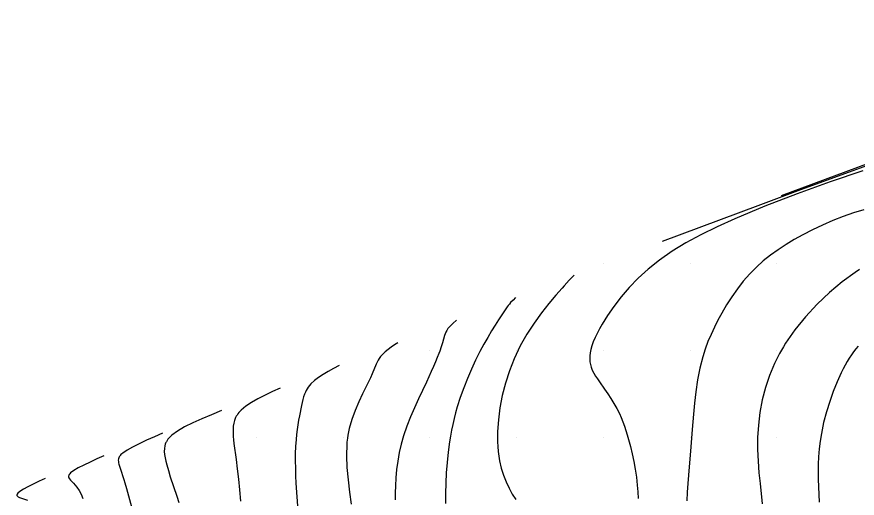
# Model space of a CAD drawing. Extents: x 2602990 to 2605851, y 618069 to 619180.
# Drawn here: x 2603092.4 to 2603189.3, y 618613 to 618668.5 of the extents above; entities that cross this region are included whole.
import ezdxf

# ---------------------------------------------------------------- set-up
doc = ezdxf.new("R2010")
doc.units = 0
for name, color, linetype in [('DTM Contours Major', 7, 'Continuous'), ('DTM Contours Minor', 7, 'Continuous'), ('Exist DTM QL2 LIDAR Elevation Point', 7, 'Continuous'), ('Exist Roads EOP', 7, 'Continuous')]:
    doc.layers.add(name, color=color, linetype=linetype)

msp = doc.modelspace()

# ---------------------------------------------------------------- linework, layer by layer
at = {"layer": 'DTM Contours Major'}
for points in [[(2603189.537, 618639.341), (2603189.014, 618638.999), (2603187.534, 618637.92), (2603186.062, 618636.688), (2603184.634, 618635.332), (2603183.287, 618633.883), (2603182.058, 618632.371), (2603180.983, 618630.828), (2603180.744, 618630.442), (2603180.516, 618630.055), (2603180.299, 618629.667), (2603180.092, 618629.277), (2603179.895, 618628.883), (2603179.708, 618628.486), (2603179.147, 618627.126), (2603178.684, 618625.727), (2603178.318, 618624.299), (2603178.046, 618622.853), (2603177.867, 618621.4), (2603177.777, 618619.95), (2603177.772, 618618.575), (2603177.829, 618617.224), (2603177.931, 618615.911), (2603178.057, 618614.646), (2603178.312, 618612.312)], [(2603109.203, 618620.463), (2603108.263, 618620.053), (2603107.353, 618619.648), (2603106.503, 618619.252), (2603105.742, 618618.872), (2603105.101, 618618.511), (2603104.61, 618618.174), (2603104.499, 618618.081), (2603104.402, 618617.991), (2603104.32, 618617.901), (2603104.252, 618617.812), (2603104.196, 618617.724), (2603104.154, 618617.636), (2603104.111, 618617.497), (2603104.095, 618617.355), (2603104.1, 618617.206), (2603104.125, 618617.048), (2603104.165, 618616.878), (2603104.297, 618616.434), (2603104.718, 618615.122), (2603104.839, 618614.728), (2603105.025, 618614.096), (2603105.626, 618611.964)]]:
    msp.add_lwpolyline(points, dxfattribs=at)
at = {"layer": 'DTM Contours Minor'}
for points in [[(2603180.514, 618647.89), (2603200.496, 618655.288)], [(2603166.797, 618642.614), (2603177.832, 618646.722), (2603182.775, 618648.556), (2603188.36, 618650.611), (2603194.289, 618652.758)], [(2603189.893, 618650.726), (2603186.139, 618649.456), (2603182.333, 618648.081), (2603178.624, 618646.645), (2603175.162, 618645.193), (2603173.128, 618644.268), (2603171.25, 618643.342), (2603169.521, 618642.403), (2603167.932, 618641.439), (2603166.477, 618640.436), (2603165.147, 618639.384), (2603164.005, 618638.341), (2603162.967, 618637.263), (2603162.033, 618636.173), (2603161.203, 618635.09), (2603160.477, 618634.036), (2603159.854, 618633.033), (2603159.547, 618632.494), (2603159.274, 618631.978), (2603159.037, 618631.482), (2603158.836, 618631.006), (2603158.675, 618630.55), (2603158.552, 618630.113), (2603158.479, 618629.745), (2603158.437, 618629.39), (2603158.427, 618629.045), (2603158.449, 618628.709), (2603158.505, 618628.382), (2603158.594, 618628.061), (2603158.726, 618627.724), (2603158.891, 618627.39), (2603159.085, 618627.056), (2603159.303, 618626.718), (2603159.54, 618626.375), (2603160.143, 618625.525), (2603160.503, 618625.007), (2603160.862, 618624.466), (2603161.212, 618623.905), (2603161.545, 618623.323), (2603161.852, 618622.72), (2603162.061, 618622.256), (2603162.253, 618621.779), (2603162.432, 618621.291), (2603162.598, 618620.79), (2603162.755, 618620.277), (2603162.905, 618619.749), (2603163.123, 618618.923), (2603163.327, 618618.07), (2603163.511, 618617.193), (2603163.673, 618616.299), (2603163.807, 618615.393), (2603163.91, 618614.478), (2603163.969, 618613.707), (2603164.006, 618612.933)], [(2603190.022, 618646.218), (2603188.822, 618645.869), (2603187.625, 618645.455), (2603186.435, 618644.986), (2603185.259, 618644.469), (2603184.104, 618643.913), (2603182.975, 618643.326), (2603182, 618642.784), (2603181.055, 618642.218), (2603180.143, 618641.625), (2603179.267, 618640.999), (2603178.433, 618640.335), (2603177.644, 618639.628), (2603176.86, 618638.831), (2603176.128, 618637.987), (2603175.444, 618637.104), (2603174.803, 618636.189), (2603174.203, 618635.25), (2603173.64, 618634.293), (2603173.203, 618633.496), (2603172.792, 618632.688), (2603172.409, 618631.865), (2603172.057, 618631.023), (2603171.739, 618630.159), (2603171.458, 618629.268), (2603171.123, 618627.95), (2603170.859, 618626.6), (2603170.653, 618625.248), (2603170.494, 618623.924), (2603170.373, 618622.658), (2603170.232, 618620.887), (2603170.079, 618618.894), (2603169.81, 618615.628), (2603169.738, 618614.662), (2603169.672, 618613.675), (2603169.617, 618612.682)], [(2603156.642, 618638.708), (2603156.057, 618638.1), (2603155.481, 618637.476), (2603155.231, 618637.197), (2603154.518, 618636.38), (2603153.719, 618635.419), (2603152.87, 618634.333), (2603152.012, 618633.143), (2603151.18, 618631.868), (2603150.413, 618630.528), (2603150.165, 618630.044), (2603149.93, 618629.554), (2603149.708, 618629.058), (2603149.162, 618627.662), (2603148.71, 618626.234), (2603148.349, 618624.797), (2603148.079, 618623.376), (2603147.897, 618621.995), (2603147.802, 618620.676), (2603147.787, 618620.071), (2603147.793, 618619.484), (2603147.819, 618618.913), (2603147.867, 618618.358), (2603147.936, 618617.817), (2603148.028, 618617.287), (2603148.226, 618616.445), (2603148.48, 618615.635), (2603148.781, 618614.863), (2603149.125, 618614.132), (2603149.505, 618613.448), (2603149.915, 618612.817)], [(2603149.865, 618636.102), (2603149.585, 618635.822), (2603149.305, 618635.524), (2603149.166, 618635.362), (2603149.027, 618635.189), (2603148.911, 618635.034), (2603148.672, 618634.689), (2603147.924, 618633.537), (2603147.535, 618632.928), (2603147.115, 618632.253), (2603146.674, 618631.518), (2603146.222, 618630.728), (2603145.769, 618629.888), (2603145.269, 618628.891), (2603144.786, 618627.851), (2603144.328, 618626.779), (2603143.9, 618625.688), (2603143.51, 618624.589), (2603143.162, 618623.494), (2603142.971, 618622.821), (2603142.798, 618622.152), (2603142.642, 618621.484), (2603142.502, 618620.814), (2603142.377, 618620.139), (2603142.266, 618619.456), (2603142.108, 618618.283), (2603141.985, 618617.091), (2603141.896, 618615.891), (2603141.839, 618614.694), (2603141.814, 618613.51), (2603141.818, 618612.351)], [(2603143.088, 618633.495), (2603142.653, 618633.115), (2603142.448, 618632.921), (2603142.259, 618632.723), (2603142.09, 618632.52), (2603141.947, 618632.31), (2603141.85, 618632.127), (2603141.769, 618631.937), (2603141.7, 618631.738), (2603141.576, 618631.308), (2603141.452, 618630.868), (2603141.313, 618630.422), (2603141.141, 618629.927), (2603141.042, 618629.659), (2603140.86, 618629.194), (2603140.654, 618628.692), (2603140.424, 618628.155), (2603140.171, 618627.585), (2603139.896, 618626.982), (2603139.601, 618626.348), (2603138.689, 618624.421), (2603138.219, 618623.394), (2603137.765, 618622.337), (2603137.344, 618621.258), (2603136.974, 618620.168), (2603136.7, 618619.197), (2603136.477, 618618.225), (2603136.303, 618617.255), (2603136.172, 618616.29), (2603136.084, 618615.331), (2603136.033, 618614.38), (2603136.018, 618613.581), (2603136.022, 618612.788)], [(2603136.311, 618630.889), (2603135.928, 618630.636), (2603135.553, 618630.381), (2603135.196, 618630.122), (2603134.864, 618629.856), (2603134.567, 618629.581), (2603134.313, 618629.295), (2603134.169, 618629.094), (2603134.043, 618628.885), (2603133.931, 618628.666), (2603133.826, 618628.436), (2603133.364, 618627.32), (2603133.163, 618626.862), (2603133.05, 618626.617), (2603132.677, 618625.847), (2603132.257, 618624.994), (2603131.82, 618624.071), (2603131.396, 618623.088), (2603131.014, 618622.057), (2603130.704, 618620.989), (2603130.621, 618620.622), (2603130.55, 618620.251), (2603130.492, 618619.876), (2603130.438, 618619.422), (2603130.418, 618619.192), (2603130.38, 618617.872), (2603130.443, 618616.5), (2603130.575, 618615.096), (2603130.747, 618613.679), (2603130.925, 618612.269)], [(2603189.378, 618630.49), (2603189.103, 618630.179), (2603188.842, 618629.854), (2603188.58, 618629.496), (2603188.33, 618629.12), (2603188.09, 618628.725), (2603187.857, 618628.31), (2603187.628, 618627.873), (2603187.403, 618627.414), (2603186.942, 618626.391), (2603186.497, 618625.285), (2603186.08, 618624.118), (2603185.704, 618622.909), (2603185.38, 618621.679), (2603185.122, 618620.447), (2603184.978, 618619.539), (2603184.873, 618618.642), (2603184.802, 618617.755), (2603184.761, 618616.876), (2603184.746, 618616.006), (2603184.753, 618615.144), (2603184.778, 618614.259), (2603184.82, 618613.382), (2603184.874, 618612.513)], [(2603129.534, 618628.282), (2603128.906, 618627.94), (2603128.293, 618627.595), (2603127.71, 618627.247), (2603127.172, 618626.892), (2603126.695, 618626.529), (2603126.294, 618626.156), (2603126.131, 618625.972), (2603125.988, 618625.784), (2603125.861, 618625.591), (2603125.75, 618625.393), (2603125.651, 618625.189), (2603125.564, 618624.979), (2603125.457, 618624.674), (2603125.365, 618624.355), (2603125.282, 618624.022), (2603125.207, 618623.673), (2603124.973, 618622.452), (2603124.881, 618621.952), (2603124.793, 618621.431), (2603124.71, 618620.886), (2603124.637, 618620.32), (2603124.577, 618619.731), (2603124.523, 618618.945), (2603124.494, 618618.129), (2603124.487, 618617.289), (2603124.5, 618616.432), (2603124.529, 618615.564), (2603124.572, 618614.692), (2603124.674, 618613.125), (2603124.776, 618611.565)], [(2603122.757, 618625.676), (2603121.868, 618625.265), (2603121.003, 618624.852), (2603120.185, 618624.433), (2603119.437, 618624.007), (2603118.783, 618623.571), (2603118.246, 618623.123), (2603118.111, 618622.985), (2603117.989, 618622.847), (2603117.878, 618622.706), (2603117.779, 618622.562), (2603117.691, 618622.416), (2603117.613, 618622.267), (2603117.484, 618621.947), (2603117.395, 618621.611), (2603117.34, 618621.257), (2603117.316, 618620.885), (2603117.318, 618620.494), (2603117.342, 618620.08), (2603117.378, 618619.693), (2603117.424, 618619.285), (2603117.674, 618617.435), (2603117.808, 618616.35), (2603117.937, 618615.175), (2603118.06, 618613.927), (2603118.176, 618612.625)], [(2603115.98, 618623.069), (2603114.833, 618622.599), (2603113.719, 618622.128), (2603112.671, 618621.656), (2603111.722, 618621.182), (2603110.905, 618620.705), (2603110.254, 618620.226), (2603110.071, 618620.058), (2603109.929, 618619.907), (2603109.82, 618619.774), (2603109.724, 618619.638), (2603109.632, 618619.481), (2603109.587, 618619.39), (2603109.547, 618619.298), (2603109.512, 618619.204), (2603109.457, 618619.013), (2603109.405, 618618.691), (2603109.395, 618618.352), (2603109.421, 618617.995), (2603109.479, 618617.62), (2603109.563, 618617.227), (2603109.669, 618616.816), (2603109.864, 618616.144), (2603110.09, 618615.438), (2603110.838, 618613.214), (2603111.078, 618612.471)], [(2603102.426, 618617.856), (2603101.617, 618617.49), (2603100.837, 618617.131), (2603100.116, 618616.784), (2603099.484, 618616.457), (2603098.969, 618616.155), (2603098.602, 618615.886), (2603098.498, 618615.783), (2603098.424, 618615.686), (2603098.378, 618615.593), (2603098.358, 618615.503), (2603098.363, 618615.415), (2603098.391, 618615.327), (2603098.476, 618615.187), (2603098.603, 618615.039), (2603098.942, 618614.69), (2603099.135, 618614.478), (2603099.329, 618614.232), (2603099.57, 618613.856), (2603099.798, 618613.419), (2603100.014, 618612.926)], [(2603095.649, 618615.25), (2603094.956, 618614.92), (2603094.293, 618614.597), (2603093.686, 618614.29), (2603093.166, 618614.006), (2603092.76, 618613.751), (2603092.497, 618613.534), (2603092.423, 618613.436), (2603092.396, 618613.348), (2603092.413, 618613.269), (2603092.47, 618613.198), (2603092.565, 618613.131), (2603092.693, 618613.067), (2603092.954, 618612.969), (2603093.628, 618612.737)]]:
    msp.add_lwpolyline(points, dxfattribs=at)
at = {"layer": 'Exist DTM QL2 LIDAR Elevation Point'}
for p, q in [((2603160, 618640), (2603160, 618640)), ((2603170, 618640), (2603170, 618640)), ((2603180, 618640), (2603180, 618640)), ((2603140, 618630), (2603140, 618630)), ((2603150, 618630), (2603150, 618630)), ((2603160, 618630), (2603160, 618630)), ((2603170, 618630), (2603170, 618630)), ((2603180, 618630), (2603180, 618630)), ((2603110, 618620), (2603110, 618620)), ((2603120, 618620), (2603120, 618620)), ((2603130, 618620), (2603130, 618620)), ((2603140, 618620), (2603140, 618620)), ((2603150, 618620), (2603150, 618620)), ((2603160, 618620), (2603160, 618620)), ((2603170, 618620), (2603170, 618620)), ((2603180, 618620), (2603180, 618620))]:
    msp.add_line(p, q, dxfattribs=at)
at = {"layer": 'Exist Roads EOP'}
msp.add_spline([(2604034.633, 618668.486), (2603984.89, 618650.123), (2603936.767, 618631.654), (2603888.195, 618613.335), (2603837.766, 618594.258), (2603782.918, 618573.705), (2603731.939, 618554.39), (2603671.126, 618532.171), (2603621.822, 618514.106), (2603561.545, 618491.877), (2603506.421, 618471.293), (2603452.163, 618451.33), (2603398.364, 618431.316), (2603341.431, 618410.355), (2603281.65, 618388.199), (2603223.033, 618366.475), (2603185.717, 618352.612)], degree=3, dxfattribs=at)

doc.saveas('drawing.dxf')
